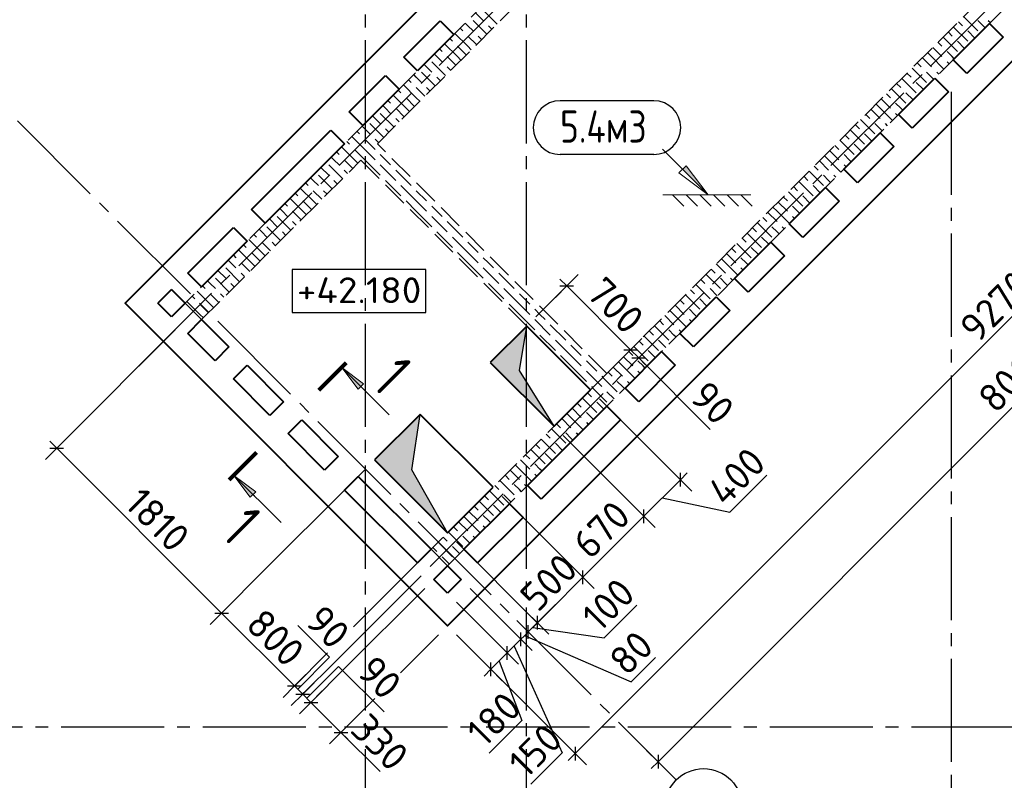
# Model space of a CAD drawing. Header units: millimetres. Extents: x 40580 to 1930067, y -240640 to 81020.
# Tile 628 of 656: x 1679503 to 1687146, y -231499 to -225597. Entities that reach past the tile are written whole.
import ezdxf

# ---------------------------------------------------------------- set-up
doc = ezdxf.new("R2010")
doc.units = ezdxf.units.MM
for name, pattern in [('______2', [270, 200, -70]), ('______5', [1100, 800, -100, 100, -100]), ('CENTER', [2, 1.25, -0.25, 0.25, -0.25])]:
    doc.linetypes.add(name, pattern=pattern)
for name, color, linetype, lineweight in [('Standard', 7, 'Continuous', 25), ('Высотные отметки', 7, 'Continuous', 25), ('ОСИ', 7, 'CENTER', 15), ('Основная', 7, 'Continuous', 40), ('Примечания', 7, 'Continuous', 13), ('Узлы символ', 7, 'Continuous', 25)]:
    doc.layers.add(name, color=color, linetype=linetype, lineweight=lineweight)
doc.layers.add('ЖБ Стена верхний уровень', color=7, linetype='______2', true_color=0x656565)
for name, color, linetype in [('Размерная выноска', 7, 'Continuous'), ('Тонкие', 7, 'Continuous'), ('ФВ-2', 7, 'Continuous')]:
    doc.layers.add(name, color=color, linetype=linetype)
doc.styles.add('GOST 2.304', font='isocpeur.ttf', dxfattribs={"width": 0.8})
doc.styles.add('ISOCPEUR', font='isocpeur.ttf')

msp = doc.modelspace()

# ---------------------------------------------------------------- hatches: boundary and pattern name
at = {"layer": 'Примечания', "linetype": 'Continuous', "lineweight": 13, "transparency": 33554687}
msp.add_hatch(color=7, dxfattribs=at).paths.add_polyline_path([(1684649, -226758.2), (1684847, -226956.2), (1684677.3, -226730)])
at = {"layer": 'Узлы символ', "linetype": 'Continuous', "lineweight": 13, "transparency": 33554687}
for points in [[(1682129.9, -228465.1), (1682002.6, -228295.4), (1682172.4, -228422.6)], [(1681292.6, -229302.4), (1681165.3, -229132.7), (1681335, -229260)]]:
    msp.add_hatch(color=7, dxfattribs=at).paths.add_polyline_path(points, flags=16)
at = {"layer": 'ФВ-2'}
h = msp.add_hatch(color=256, dxfattribs=at)
h.dxf.hatch_style = 1
h.paths.add_polyline_path([(1683410.6, -228146.7), (1683382.4, -228319.2), (1683651, -228752), (1683170.2, -228271.2)])
h.paths.add_polyline_path([(1683410.6, -228146.7), (1683170.2, -228271.2), (1683156, -228257), (1683438.9, -227974.2)])
h = msp.add_hatch(color=256, dxfattribs=at)
h.dxf.hatch_style = 1
h.paths.add_polyline_path([(1682579.3, -228874.4), (1682547, -229088.8), (1682823.8, -229579.3), (1682272.2, -229027.7)])
h.paths.add_polyline_path([(1682579.3, -228874.4), (1682272.2, -229027.7), (1682258.1, -229013.6), (1682611.6, -228660)])

# ---------------------------------------------------------------- linework, layer by layer
at = {"layer": 'Standard', "color": 7, "linetype": 'Continuous', "lineweight": -3, "transparency": 33554687}
for p, q in [((1690369.4, -224736.5), (1683814.5, -231291.4)), ((1690157.3, -225655.8), (1684458, -231355)), ((1683749.8, -227663.2), (1683696.8, -227610.2)), ((1683749.8, -227663.2), (1684244.8, -228158.2)), ((1684244.8, -228158.2), (1684308.4, -228221.9)), ((1684308.4, -228221.9), (1684361.4, -228274.9)), ((1679790.5, -228921.4), (1679737.4, -228868.4)), ((1679790.5, -228921.4), (1681070.3, -230201.3)), ((1684631.4, -229166.7), (1684684.4, -229113.7)), ((1685015.6, -229418.9), (1685303.1, -229131.4)), ((1684348.5, -229449.5), (1684631.4, -229166.7)), ((1684490, -229308.1), (1685015.6, -229418.9)), ((1683874.9, -229923.2), (1684348.5, -229449.5)), ((1681070.3, -230201.3), (1681636, -230767)), ((1684040.1, -230394.4), (1684294.5, -230140.1)), ((1683450.5, -230347.6), (1683521.3, -230276.8)), ((1683485.9, -230312.2), (1684040.1, -230394.4)), ((1683287.9, -230510.2), (1683393.9, -230404.1)), ((1683422.2, -230375.9), (1684250.9, -230735.1)), ((1683160.6, -230637.5), (1683287.9, -230510.2)), ((1683340.9, -230457.2), (1683713.6, -231286.6)), ((1683224.2, -230573.8), (1683400.8, -231033.7)), ((1684250.9, -230735.1), (1684439, -230547.1)), ((1683160.6, -230637.5), (1683107.6, -230690.5)), ((1681636, -230767), (1681699.6, -230830.6)), ((1681699.6, -230830.6), (1681763.3, -230894.3)), ((1681763.3, -230894.3), (1681996.6, -231127.6)), ((1683400.8, -231033.7), (1683146.5, -231288.1)), ((1681996.6, -231127.6), (1682049.7, -231180.6)), ((1683713.6, -231286.6), (1683470.3, -231529.9)), ((1683814.5, -231291.4), (1683761.5, -231344.4)), ((1684458, -231355), (1684404.9, -231408.1))]:
    msp.add_line(p, q, dxfattribs=at)
at = {"layer": 'Standard', "color": 251, "linetype": 'Continuous', "lineweight": -3, "true_color": 0x656565, "transparency": 33554687}
for p, q in [((1683749.8, -227663.2), (1683838.2, -227574.9)), ((1683749.8, -227663.2), (1683509.6, -227903.5)), ((1683749.8, -227663.2), (1683661.4, -227751.6)), ((1679790.5, -228921.4), (1680780.1, -227931.8)), ((1684244.8, -228158.2), (1684333.2, -228069.8)), ((1684308.4, -228221.9), (1684396.8, -228133.5)), ((1684244.8, -228158.2), (1683877.3, -228525.7)), ((1684244.8, -228158.2), (1684156.4, -228246.6)), ((1684308.4, -228221.9), (1684220, -228310.2)), ((1684308.4, -228221.9), (1684308.4, -228221.9)), ((1679790.5, -228921.4), (1679878.8, -228833)), ((1679790.5, -228921.4), (1679702.1, -229009.8)), ((1684631.4, -229166.7), (1684543, -229078.3)), ((1684631.4, -229166.7), (1684719.8, -229255.1)), ((1684348.5, -229449.5), (1684260.1, -229361.2)), ((1684348.5, -229449.5), (1684436.9, -229537.9)), ((1682094.6, -230308.4), (1682753.1, -229649.9)), ((1683874.9, -229923.2), (1683786.5, -229834.8)), ((1683874.9, -229923.2), (1683963.2, -230011.6)), ((1683393.9, -230404.1), (1683000.5, -230010.6)), ((1681070.3, -230201.3), (1681158.7, -230112.9)), ((1683287.9, -230510.2), (1682894.4, -230116.7)), ((1681070.3, -230201.3), (1680981.9, -230289.7)), ((1683521.3, -230276.8), (1683432.9, -230188.4)), ((1683450.5, -230347.6), (1683362.1, -230259.2)), ((1683521.3, -230276.8), (1683609.7, -230365.2)), ((1683393.9, -230404.1), (1683305.6, -230315.8)), ((1683450.5, -230347.6), (1683538.9, -230436)), ((1683450.5, -230347.6), (1683450.5, -230347.6)), ((1682460.2, -230664), (1682753, -230371.3)), ((1683814.5, -231291.4), (1682894.4, -230371.3)), ((1683160.6, -230637.5), (1682894.4, -230371.3)), ((1683287.9, -230510.2), (1683199.5, -230421.8)), ((1683393.9, -230404.1), (1683482.3, -230492.5)), ((1683287.9, -230510.2), (1683376.3, -230598.6)), ((1683160.6, -230637.5), (1683072.2, -230549.1)), ((1683160.6, -230637.5), (1683249, -230725.9)), ((1681636, -230767), (1681724.4, -230678.6)), ((1681699.6, -230830.6), (1681788, -230742.2)), ((1681636, -230767), (1681547.6, -230855.4)), ((1681763.3, -230894.3), (1681851.7, -230805.9)), ((1681699.6, -230830.6), (1681611.3, -230919)), ((1681763.3, -230894.3), (1681674.9, -230982.7)), ((1681996.6, -231127.6), (1682085, -231039.2)), ((1681996.6, -231127.6), (1681908.2, -231216)), ((1683814.5, -231291.4), (1683726.1, -231203)), ((1684458, -231355), (1684369.6, -231266.6)), ((1683814.5, -231291.4), (1683902.9, -231379.8)), ((1684458, -231355), (1684546.4, -231443.4)), ((1684458, -231355), (1684458, -231355))]:
    msp.add_line(p, q, dxfattribs=at)
at = {"layer": 'Standard', "color": 7, "linetype": 'Continuous', "lineweight": 25, "transparency": 33554687}
for p, q in [((1683696.8, -227663.2), (1683802.8, -227663.2)), ((1684191.7, -228158.2), (1684297.8, -228158.2)), ((1684255.4, -228221.9), (1684361.4, -228221.9)), ((1679737.4, -228921.4), (1679843.5, -228921.4)), ((1684631.4, -229219.7), (1684631.4, -229113.7)), ((1684348.5, -229502.6), (1684348.5, -229396.5)), ((1683874.9, -229976.3), (1683874.9, -229870.2)), ((1681017.3, -230201.3), (1681123.4, -230201.3)), ((1683521.3, -230329.8), (1683521.3, -230223.7)), ((1683393.9, -230457.2), (1683393.9, -230351.1)), ((1683450.5, -230400.6), (1683450.5, -230294.5)), ((1683287.9, -230563.2), (1683287.9, -230457.2)), ((1683160.6, -230690.5), (1683160.6, -230584.5)), ((1681583, -230767), (1681689, -230767)), ((1681646.6, -230830.6), (1681752.7, -230830.6)), ((1681710.3, -230894.3), (1681816.3, -230894.3)), ((1681943.6, -231127.6), (1682049.7, -231127.6)), ((1683814.5, -231238.4), (1683814.5, -231344.4)), ((1684458, -231302), (1684458, -231408.1))]:
    msp.add_line(p, q, dxfattribs=at)
at = {"layer": 'Standard', "color": 251, "linetype": 'Continuous', "lineweight": -3, "true_color": 0x656565, "transparency": 33554687}
for points in [[(1684631.4, -229166.7), (1684376.5, -228911.8), (1684376.5, -228911.8), (1684004.6, -228539.9)], [(1684348.5, -229449.5), (1684180.5, -229281.5), (1684180.5, -229281.5), (1683721.7, -228822.7)], [(1681070.3, -230201.3), (1681082.3, -230189.3), (1681082.3, -230189.3), (1681082.3, -230189.3), (1681082.3, -230189.3), (1681215, -230056.6), (1681215, -230056.6), (1681257, -230014.6), (1681257, -230014.6), (1682187.4, -229084.3)], [(1683874.9, -229923.2), (1683852.4, -229900.7), (1683852.4, -229900.7), (1683248, -229296.4)], [(1683521.3, -230276.8), (1683515.9, -230271.4), (1683515.9, -230271.4), (1682894.5, -229649.9)], [(1681699.6, -230830.6), (1681711.7, -230818.6), (1681711.7, -230818.6), (1681945.7, -230584.6), (1681945.7, -230584.6), (1682618.6, -229911.6)], [(1681763.3, -230894.3), (1681775.3, -230882.2), (1681775.3, -230882.2), (1682019.6, -230637.9), (1682019.6, -230637.9), (1682646.9, -230010.6)], [(1681636, -230767), (1681648, -230755), (1681648, -230755), (1681871.8, -230531.2), (1681871.8, -230531.2), (1681893.2, -230509.8)], [(1681996.6, -231127.6), (1682008.7, -231115.6), (1682008.7, -231115.6), (1682258.8, -230865.4)]]:
    msp.add_lwpolyline(points, dxfattribs=at)
at = {"layer": 'Standard', "color": 7, "linetype": 'Continuous', "lineweight": -3, "transparency": 33554687}
for points in [[(1683521.3, -230276.8), (1683700.4, -230097.7), (1683700.4, -230097.7), (1683791.4, -230006.7), (1683791.4, -230006.7), (1683874.9, -229923.2)], [(1683393.9, -230404.1), (1683418.7, -230379.4), (1683418.7, -230379.4), (1683450.5, -230347.6)]]:
    msp.add_lwpolyline(points, dxfattribs=at)
at = {"layer": 'Высотные отметки', "color": 7, "linetype": 'Continuous', "lineweight": -3, "transparency": 33554687}
msp.add_lwpolyline([(1681617.7, -227869.7), (1682656.5, -227869.7), (1682656.5, -227536.4), (1681617.7, -227536.4), (1681617.7, -227869.7)], dxfattribs=at)
at = {"layer": 'ЖБ Стена верхний уровень', "color": 251, "linetype": '______2', "lineweight": -3, "true_color": 0x656565, "transparency": 33554687}
for p, q in [((1686967.3, -221617.3), (1680787.2, -227797.4)), ((1682279.2, -226560), (1687094.6, -221744.6)), ((1688876.5, -223526.5), (1684061.1, -228341.9)), ((1682823.7, -229833.9), (1689003.8, -223653.8)), ((1684061.1, -228341.9), (1682279.2, -226560)), ((1680914.5, -227924.7), (1682151.9, -226687.3)), ((1682151.9, -226687.3), (1683933.8, -228469.2)), ((1680787.2, -227797.4), (1680914.5, -227924.7)), ((1683933.8, -228469.2), (1682696.4, -229706.6)), ((1682696.4, -229706.6), (1682823.7, -229833.9))]:
    msp.add_line(p, q, dxfattribs=at)
at = {"layer": 'ЖБ Стена верхний уровень', "color": 9, "linetype": 'Continuous', "lineweight": -3, "true_color": 0xc7c7c7, "transparency": 33554687}
for p, q in [((1683041.3, -225543.3), (1683101.9, -225603.8)), ((1683101.9, -225523.8), (1683208.6, -225630.6)), ((1682981.9, -225643.8), (1682961.4, -225623.3)), ((1683021.9, -225603.8), (1683128.6, -225710.6)), ((1686790.5, -225612.5), (1686821.9, -225643.8)), ((1686830.5, -225572.5), (1686941.9, -225683.8)), ((1686981.9, -225643.8), (1686941.9, -225603.8)), ((1687021.9, -225603.8), (1687037.8, -225619.8)), ((1682981.9, -225803.8), (1682881.4, -225703.3)), ((1682921.3, -225663.3), (1682941.9, -225683.8)), ((1683021.9, -225683.8), (1682981.9, -225643.8)), ((1683141.9, -225643.8), (1683168.6, -225670.6)), ((1686710.5, -225692.5), (1686741.9, -225723.8)), ((1686750.5, -225652.5), (1686861.9, -225763.8)), ((1686917.8, -225739.8), (1686861.9, -225683.8)), ((1686997.8, -225659.8), (1686981.9, -225643.8)), ((1682841.4, -225743.3), (1682861.9, -225763.8)), ((1682981.9, -225723.8), (1683048.6, -225790.6)), ((1683061.9, -225723.8), (1683088.6, -225750.6)), ((1686630.5, -225772.5), (1686661.9, -225803.8)), ((1686670.5, -225732.5), (1686781.9, -225843.8)), ((1686837.8, -225819.8), (1686781.9, -225763.8)), ((1682761.4, -225823.3), (1682781.9, -225843.8)), ((1682901.9, -225883.8), (1682801.4, -225783.3)), ((1682901.9, -225803.8), (1682968.6, -225870.6)), ((1682981.9, -225803.8), (1683008.6, -225830.6)), ((1686550.5, -225852.5), (1686581.9, -225883.8)), ((1686590.5, -225812.5), (1686661.9, -225883.8)), ((1686741.9, -225883.8), (1686701.9, -225843.8)), ((1682701.9, -225923.8), (1682808.6, -226030.6)), ((1682741.9, -225883.8), (1682721.3, -225863.3)), ((1682781.9, -225923.8), (1682741.9, -225883.8)), ((1682821.9, -225883.8), (1682888.6, -225950.6)), ((1682901.9, -225883.8), (1682928.6, -225910.6)), ((1686470.5, -225932.5), (1686501.9, -225963.8)), ((1686510.5, -225892.5), (1686581.9, -225963.8)), ((1686581.9, -225883.8), (1686677.8, -225979.8)), ((1686701.9, -225923.8), (1686717.8, -225939.8)), ((1686757.8, -225899.8), (1686741.9, -225883.8)), ((1682621.9, -226003.8), (1682728.6, -226110.6)), ((1682641.3, -225943.3), (1682701.9, -226003.8)), ((1682821.9, -225963.8), (1682848.6, -225990.6)), ((1686430.5, -225972.5), (1686541.9, -226083.8)), ((1686581.9, -226043.8), (1686541.9, -226003.8)), ((1686621.9, -226003.8), (1686637.8, -226019.8)), ((1682521.3, -226063.3), (1682541.9, -226083.8)), ((1682581.9, -226043.8), (1682561.4, -226023.3)), ((1682621.9, -226083.8), (1682581.9, -226043.8)), ((1682741.9, -226043.8), (1682768.6, -226070.6)), ((1686350.5, -226052.5), (1686461.9, -226163.8)), ((1686390.5, -226012.5), (1686421.9, -226043.8)), ((1686517.8, -226139.8), (1686461.9, -226083.8)), ((1686597.8, -226059.8), (1686581.9, -226043.8)), ((1682441.4, -226143.3), (1682461.9, -226163.8)), ((1682581.9, -226203.8), (1682481.4, -226103.3)), ((1682581.9, -226123.8), (1682648.6, -226190.6)), ((1682661.9, -226123.8), (1682688.6, -226150.6)), ((1686270.5, -226132.5), (1686381.9, -226243.8)), ((1686310.5, -226092.5), (1686341.9, -226123.8)), ((1686437.8, -226219.8), (1686381.9, -226163.8)), ((1682361.4, -226223.3), (1682381.9, -226243.8)), ((1682501.9, -226283.8), (1682401.4, -226183.3)), ((1682501.9, -226203.8), (1682568.6, -226270.6)), ((1682581.9, -226203.8), (1682608.6, -226230.6)), ((1686190.5, -226212.5), (1686261.9, -226283.8)), ((1686230.5, -226172.5), (1686261.9, -226203.8)), ((1682341.9, -226283.8), (1682321.3, -226263.3)), ((1682381.9, -226323.8), (1682341.9, -226283.8)), ((1682421.9, -226283.8), (1682488.6, -226350.6)), ((1682501.9, -226283.8), (1682528.6, -226310.6)), ((1686110.5, -226292.5), (1686181.9, -226363.8)), ((1686150.5, -226252.5), (1686181.9, -226283.8)), ((1686181.9, -226283.8), (1686277.8, -226379.8)), ((1686341.9, -226283.8), (1686301.9, -226243.8)), ((1686357.8, -226299.8), (1686341.9, -226283.8)), ((1682241.3, -226343.3), (1682301.9, -226403.8)), ((1682301.9, -226323.8), (1682408.6, -226430.6)), ((1682421.9, -226363.8), (1682448.6, -226390.6)), ((1686030.5, -226372.5), (1686141.9, -226483.8)), ((1686070.5, -226332.5), (1686101.9, -226363.8)), ((1686301.9, -226323.8), (1686317.8, -226339.8)), ((1682121.3, -226463.3), (1682141.9, -226483.8)), ((1682181.9, -226443.8), (1682161.4, -226423.3)), ((1682221.9, -226483.8), (1682181.9, -226443.8)), ((1682221.9, -226403.8), (1682328.6, -226510.6)), ((1682341.9, -226443.8), (1682368.6, -226470.6)), ((1685950.5, -226452.5), (1686061.9, -226563.8)), ((1685990.5, -226412.5), (1686021.9, -226443.8)), ((1686181.9, -226443.8), (1686141.9, -226403.8)), ((1686197.8, -226459.8), (1686181.9, -226443.8)), ((1686221.9, -226403.8), (1686237.8, -226419.8)), ((1682041.4, -226543.3), (1682061.9, -226563.8)), ((1682181.9, -226603.8), (1682081.4, -226503.3)), ((1682181.9, -226523.8), (1682248.6, -226590.6)), ((1682261.9, -226523.8), (1682288.6, -226550.6)), ((1685870.5, -226532.5), (1685981.9, -226643.8)), ((1685910.5, -226492.5), (1685941.9, -226523.8)), ((1686117.8, -226539.8), (1686061.9, -226483.8)), ((1681961.4, -226623.3), (1681981.9, -226643.8)), ((1682101.9, -226683.8), (1682001.4, -226583.3)), ((1682101.9, -226603.8), (1682168.6, -226670.6)), ((1682181.9, -226603.8), (1682208.6, -226630.6)), ((1682248.6, -226590.6), (1682261.9, -226603.8)), ((1685790.5, -226612.5), (1685861.9, -226683.8)), ((1685830.5, -226572.5), (1685861.9, -226603.8)), ((1686037.8, -226619.8), (1685981.9, -226563.8)), ((1681941.9, -226683.8), (1681921.3, -226663.3)), ((1681981.9, -226723.8), (1681941.9, -226683.8)), ((1682021.9, -226683.8), (1682088.6, -226750.6)), ((1682101.9, -226683.8), (1682128.6, -226710.6)), ((1682168.6, -226670.6), (1682181.9, -226683.8)), ((1682181.9, -226683.8), (1682301.9, -226803.8)), ((1682208.6, -226630.6), (1682261.9, -226683.8)), ((1682341.9, -226683.8), (1682301.9, -226643.8)), ((1682381.9, -226723.8), (1682341.9, -226683.8)), ((1685710.5, -226692.5), (1685781.9, -226763.8)), ((1685750.5, -226652.5), (1685781.9, -226683.8)), ((1685781.9, -226683.8), (1685877.8, -226779.8)), ((1685941.9, -226683.8), (1685901.9, -226643.8)), ((1685957.8, -226699.8), (1685941.9, -226683.8)), ((1681841.3, -226743.3), (1681901.9, -226803.8)), ((1681901.9, -226723.8), (1682008.6, -226830.6)), ((1682021.9, -226763.8), (1682048.6, -226790.6)), ((1682301.9, -226723.8), (1682421.9, -226843.8)), ((1682421.9, -226763.8), (1682541.9, -226883.8)), ((1685630.5, -226772.5), (1685741.9, -226883.8)), ((1685670.5, -226732.5), (1685701.9, -226763.8)), ((1685901.9, -226723.8), (1685917.8, -226739.8)), ((1681781.9, -226843.8), (1681761.4, -226823.3)), ((1681821.9, -226883.8), (1681781.9, -226843.8)), ((1681821.9, -226803.8), (1681928.6, -226910.6)), ((1681941.9, -226843.8), (1681968.6, -226870.6)), ((1682341.9, -226843.8), (1682461.9, -226963.8)), ((1685550.5, -226852.5), (1685661.9, -226963.8)), ((1685590.5, -226812.5), (1685621.9, -226843.8)), ((1685781.9, -226843.8), (1685741.9, -226803.8)), ((1685797.8, -226859.8), (1685781.9, -226843.8)), ((1685821.9, -226803.8), (1685837.8, -226819.8)), ((1681781.9, -227003.8), (1681681.4, -226903.3)), ((1681721.3, -226863.3), (1681741.9, -226883.8)), ((1681781.9, -226923.8), (1681848.6, -226990.6)), ((1681861.9, -226923.8), (1681888.6, -226950.6)), ((1682581.9, -227003.8), (1682461.9, -226883.8)), ((1682581.9, -226923.8), (1682661.9, -227003.8)), ((1685510.5, -226892.5), (1685541.9, -226923.8)), ((1685717.8, -226939.8), (1685661.9, -226883.8)), ((1681701.9, -227083.8), (1681601.4, -226983.3)), ((1681641.4, -226943.3), (1681661.9, -226963.8)), ((1681701.9, -227003.8), (1681768.6, -227070.6)), ((1681781.9, -227003.8), (1681808.6, -227030.6)), ((1682501.9, -227003.8), (1682581.9, -227083.8)), ((1682581.9, -227003.8), (1682661.9, -227083.8)), ((1685430.5, -226972.5), (1685461.9, -227003.8)), ((1685470.5, -226932.5), (1685581.9, -227043.8)), ((1685637.8, -227019.8), (1685581.9, -226963.8)), ((1681541.9, -227083.8), (1681521.3, -227063.3)), ((1681561.4, -227023.3), (1681581.9, -227043.8)), ((1682741.9, -227083.8), (1682701.9, -227043.8)), ((1685350.5, -227052.5), (1685381.9, -227083.8)), ((1685390.5, -227012.5), (1685461.9, -227083.8)), ((1685541.9, -227083.8), (1685501.9, -227043.8)), ((1681441.3, -227143.3), (1681501.9, -227203.8)), ((1681501.9, -227123.8), (1681608.6, -227230.6)), ((1681581.9, -227123.8), (1681541.9, -227083.8)), ((1681621.9, -227083.8), (1681688.6, -227150.6)), ((1681701.9, -227083.8), (1681728.6, -227110.6)), ((1682581.9, -227083.8), (1682701.9, -227203.8)), ((1682701.9, -227123.8), (1682821.9, -227243.8)), ((1682781.9, -227123.8), (1682741.9, -227083.8)), ((1685270.5, -227132.5), (1685301.9, -227163.8)), ((1685310.5, -227092.5), (1685381.9, -227163.8)), ((1685381.9, -227083.8), (1685477.8, -227179.8)), ((1685501.9, -227123.8), (1685517.8, -227139.8)), ((1685557.8, -227099.8), (1685541.9, -227083.8)), ((1681381.9, -227243.8), (1681361.4, -227223.3)), ((1681421.9, -227203.8), (1681528.6, -227310.6)), ((1681621.9, -227163.8), (1681648.6, -227190.6)), ((1682821.9, -227163.8), (1682941.9, -227283.8)), ((1685190.5, -227212.5), (1685221.9, -227243.8)), ((1685230.5, -227172.5), (1685341.9, -227283.8)), ((1685381.9, -227243.8), (1685341.9, -227203.8)), ((1685421.9, -227203.8), (1685437.8, -227219.8)), ((1681381.9, -227403.8), (1681281.3, -227303.3)), ((1681321.3, -227263.3), (1681341.9, -227283.8)), ((1681421.9, -227283.8), (1681381.9, -227243.8)), ((1681541.9, -227243.8), (1681568.6, -227270.6)), ((1682741.9, -227243.8), (1682861.9, -227363.8)), ((1682981.9, -227403.8), (1682861.9, -227283.8)), ((1685110.5, -227292.5), (1685141.9, -227323.8)), ((1685150.5, -227252.5), (1685261.9, -227363.8)), ((1685317.8, -227339.8), (1685261.9, -227283.8)), ((1685397.8, -227259.8), (1685381.9, -227243.8)), ((1681301.9, -227483.8), (1681201.4, -227383.3)), ((1681241.3, -227343.3), (1681261.9, -227363.8)), ((1681381.9, -227323.8), (1681448.6, -227390.6)), ((1681461.9, -227323.8), (1681488.6, -227350.6)), ((1682981.9, -227323.8), (1683061.9, -227403.8)), ((1685030.5, -227372.5), (1685061.9, -227403.8)), ((1685070.5, -227332.5), (1685181.9, -227443.8)), ((1685237.8, -227419.8), (1685181.9, -227363.8)), ((1681141.9, -227483.8), (1681121.3, -227463.3)), ((1681161.4, -227423.3), (1681181.9, -227443.8)), ((1681301.9, -227403.8), (1681368.6, -227470.6)), ((1681381.9, -227403.8), (1681408.6, -227430.6)), ((1682901.9, -227403.8), (1682981.9, -227483.8)), ((1682981.9, -227403.8), (1683061.9, -227483.8)), ((1683141.9, -227483.8), (1683101.9, -227443.8)), ((1684950.5, -227452.5), (1684981.9, -227483.8)), ((1684990.5, -227412.5), (1685061.9, -227483.8)), ((1685141.9, -227483.8), (1685101.9, -227443.8)), ((1681101.9, -227523.8), (1681208.6, -227630.6)), ((1681181.9, -227523.8), (1681141.9, -227483.8)), ((1681221.9, -227483.8), (1681288.6, -227550.6)), ((1681301.9, -227483.8), (1681328.6, -227510.6)), ((1682981.9, -227483.8), (1683101.9, -227603.8)), ((1683101.9, -227523.8), (1683221.9, -227643.8)), ((1683181.9, -227523.8), (1683141.9, -227483.8)), ((1684870.5, -227532.5), (1684901.9, -227563.8)), ((1684910.5, -227492.5), (1684981.9, -227563.8)), ((1684981.9, -227483.8), (1685077.8, -227579.8)), ((1685101.9, -227523.8), (1685117.8, -227539.8)), ((1685157.8, -227499.8), (1685141.9, -227483.8)), ((1681021.9, -227603.8), (1681128.6, -227710.6)), ((1681041.3, -227543.3), (1681101.9, -227603.8)), ((1681221.9, -227563.8), (1681248.6, -227590.6)), ((1683221.9, -227563.8), (1683341.9, -227683.8)), ((1684790.5, -227612.5), (1684821.9, -227643.8)), ((1684830.5, -227572.5), (1684941.9, -227683.8)), ((1684981.9, -227643.8), (1684941.9, -227603.8)), ((1685021.9, -227603.8), (1685037.8, -227619.8)), ((1680921.3, -227663.3), (1680941.9, -227683.8)), ((1680981.9, -227643.8), (1680961.4, -227623.3)), ((1681021.9, -227683.8), (1680981.9, -227643.8)), ((1681141.9, -227643.8), (1681168.6, -227670.6)), ((1683141.9, -227643.8), (1683261.9, -227763.8)), ((1683381.9, -227803.8), (1683261.9, -227683.8)), ((1684710.5, -227692.5), (1684741.9, -227723.8)), ((1684750.5, -227652.5), (1684861.9, -227763.8)), ((1684917.8, -227739.8), (1684861.9, -227683.8)), ((1684997.8, -227659.8), (1684981.9, -227643.8)), ((1680841.3, -227743.3), (1680861.9, -227763.8)), ((1680841.3, -227743.3), (1680841.3, -227743.3)), ((1680981.9, -227803.8), (1680881.3, -227703.3)), ((1680881.3, -227703.3), (1680881.3, -227703.3)), ((1680981.9, -227723.8), (1681048.6, -227790.6)), ((1681061.9, -227723.8), (1681088.6, -227750.6)), ((1683381.9, -227723.8), (1683461.9, -227803.8)), ((1684670.5, -227732.5), (1684781.9, -227843.8)), ((1684837.8, -227819.8), (1684781.9, -227763.8)), ((1680801.4, -227783.3), (1680801.3, -227783.3)), ((1680901.9, -227883.8), (1680801.4, -227783.3)), ((1680901.9, -227803.8), (1680968.6, -227870.6)), ((1680981.9, -227803.8), (1681008.6, -227830.6)), ((1683301.9, -227803.8), (1683381.9, -227883.8)), ((1683381.9, -227803.8), (1683461.9, -227883.8)), ((1683541.9, -227883.8), (1683501.9, -227843.8)), ((1684590.5, -227812.5), (1684661.9, -227883.8)), ((1684630.5, -227772.5), (1684661.9, -227803.8)), ((1684741.9, -227883.8), (1684701.9, -227843.8)), ((1680901.9, -227883.8), (1680928.6, -227910.6)), ((1683381.9, -227883.8), (1683501.9, -228003.8)), ((1683581.9, -227923.8), (1683541.9, -227883.8)), ((1684510.5, -227892.5), (1684581.9, -227963.8)), ((1684550.5, -227852.5), (1684581.9, -227883.8)), ((1684581.9, -227883.8), (1684677.8, -227979.8)), ((1684757.8, -227899.8), (1684741.9, -227883.8)), ((1683501.9, -227923.8), (1683621.9, -228043.8)), ((1683621.9, -227963.8), (1683741.9, -228083.8)), ((1684430.5, -227972.5), (1684541.9, -228083.8)), ((1684470.5, -227932.5), (1684501.9, -227963.8)), ((1684701.9, -227923.8), (1684717.8, -227939.8)), ((1683541.9, -228043.8), (1683661.9, -228163.8)), ((1684350.5, -228052.5), (1684461.9, -228163.8)), ((1684390.5, -228012.5), (1684421.9, -228043.8)), ((1684581.9, -228043.8), (1684541.9, -228003.8)), ((1684597.8, -228059.8), (1684581.9, -228043.8)), ((1684621.9, -228003.8), (1684637.8, -228019.8)), ((1683781.9, -228203.8), (1683661.9, -228083.8)), ((1683781.9, -228123.8), (1683861.9, -228203.8)), ((1684270.5, -228132.5), (1684381.9, -228243.8)), ((1684310.5, -228092.5), (1684341.9, -228123.8)), ((1684517.8, -228139.8), (1684461.9, -228083.8)), ((1683701.9, -228203.8), (1683781.9, -228283.8)), ((1683781.9, -228203.8), (1683861.9, -228283.8)), ((1684190.5, -228212.5), (1684261.9, -228283.8)), ((1684230.5, -228172.5), (1684261.9, -228203.8)), ((1684437.8, -228219.8), (1684381.9, -228163.8)), ((1683781.9, -228283.8), (1683901.9, -228403.8)), ((1683941.9, -228283.8), (1683901.9, -228243.8)), ((1683981.9, -228323.8), (1683941.9, -228283.8)), ((1684110.5, -228292.5), (1684181.9, -228363.8)), ((1684150.5, -228252.5), (1684181.9, -228283.8)), ((1684181.9, -228283.8), (1684277.8, -228379.8)), ((1684341.9, -228283.8), (1684301.9, -228243.8)), ((1684357.8, -228299.8), (1684341.9, -228283.8)), ((1683901.9, -228323.8), (1683990.5, -228412.5)), ((1684021.9, -228363.8), (1684030.5, -228372.5)), ((1684030.5, -228372.5), (1684141.9, -228483.8)), ((1684070.5, -228332.5), (1684101.9, -228363.8)), ((1684301.9, -228323.8), (1684317.8, -228339.8)), ((1683941.9, -228443.8), (1683950.5, -228452.5)), ((1683950.5, -228452.5), (1684061.9, -228563.8)), ((1683990.5, -228412.5), (1684021.9, -228443.8)), ((1684181.9, -228443.8), (1684141.9, -228403.8)), ((1684197.8, -228459.8), (1684181.9, -228443.8)), ((1684221.9, -228403.8), (1684237.8, -228419.8)), ((1683870.5, -228532.5), (1683981.9, -228643.8)), ((1683910.5, -228492.5), (1683941.9, -228523.8)), ((1684117.8, -228539.8), (1684061.9, -228483.8)), ((1683830.5, -228572.5), (1683861.9, -228603.8)), ((1684037.8, -228619.8), (1683981.9, -228563.8)), ((1683750.5, -228652.5), (1683781.9, -228683.8)), ((1683781.9, -228683.8), (1683877.8, -228779.8)), ((1683790.5, -228612.5), (1683861.9, -228683.8)), ((1683941.9, -228683.8), (1683901.9, -228643.8)), ((1683957.8, -228699.8), (1683941.9, -228683.8)), ((1683670.5, -228732.5), (1683701.9, -228763.8)), ((1683710.5, -228692.5), (1683781.9, -228763.8)), ((1683901.9, -228723.8), (1683917.8, -228739.8)), ((1683590.5, -228812.5), (1683621.9, -228843.8)), ((1683630.5, -228772.5), (1683741.9, -228883.8)), ((1683781.9, -228843.8), (1683741.9, -228803.8)), ((1683821.9, -228803.8), (1683837.8, -228819.8)), ((1683510.5, -228892.5), (1683541.9, -228923.8)), ((1683550.5, -228852.5), (1683661.9, -228963.8)), ((1683717.8, -228939.8), (1683661.9, -228883.8)), ((1683797.8, -228859.8), (1683781.9, -228843.8)), ((1683430.5, -228972.5), (1683461.9, -229003.8)), ((1683470.5, -228932.5), (1683581.9, -229043.8)), ((1683637.8, -229019.8), (1683581.9, -228963.8)), ((1683350.5, -229052.5), (1683381.9, -229083.8)), ((1683390.5, -229012.5), (1683461.9, -229083.8)), ((1683541.9, -229083.8), (1683501.9, -229043.8)), ((1683270.5, -229132.5), (1683301.9, -229163.8)), ((1683310.5, -229092.5), (1683381.9, -229163.8)), ((1683381.9, -229083.8), (1683477.8, -229179.8)), ((1683501.9, -229123.8), (1683517.8, -229139.8)), ((1683557.8, -229099.8), (1683541.9, -229083.8)), ((1683190.5, -229212.5), (1683221.9, -229243.8)), ((1683230.5, -229172.5), (1683341.9, -229283.8)), ((1683381.9, -229243.8), (1683341.9, -229203.8)), ((1683421.9, -229203.8), (1683437.8, -229219.8)), ((1683110.5, -229292.5), (1683141.9, -229323.8)), ((1683150.5, -229252.5), (1683261.9, -229363.8)), ((1683317.8, -229339.8), (1683261.9, -229283.8)), ((1683397.8, -229259.8), (1683381.9, -229243.8)), ((1683030.5, -229372.5), (1683061.9, -229403.8)), ((1683070.5, -229332.5), (1683181.9, -229443.8)), ((1683237.8, -229419.8), (1683181.9, -229363.8)), ((1682990.5, -229412.5), (1683061.9, -229483.8)), ((1683141.9, -229483.8), (1683101.9, -229443.8)), ((1682910.5, -229492.5), (1682981.9, -229563.8)), ((1682950.5, -229452.5), (1682981.9, -229483.8)), ((1682981.9, -229483.8), (1683077.8, -229579.8)), ((1683101.9, -229523.8), (1683117.8, -229539.8)), ((1683157.8, -229499.8), (1683141.9, -229483.8)), ((1682830.5, -229572.5), (1682941.9, -229683.8)), ((1682870.5, -229532.5), (1682901.9, -229563.8)), ((1682981.9, -229643.8), (1682941.9, -229603.8)), ((1683021.9, -229603.8), (1683037.8, -229619.8)), ((1682750.5, -229652.5), (1682861.9, -229763.8)), ((1682790.5, -229612.5), (1682821.9, -229643.8)), ((1682997.8, -229659.8), (1682981.9, -229643.8)), ((1682710.5, -229692.5), (1682741.9, -229723.8)), ((1682917.8, -229739.8), (1682861.9, -229683.8)), ((1682837.8, -229819.8), (1682781.9, -229763.8))]:
    msp.add_line(p, q, dxfattribs=at)
at = {"layer": 'ОСИ', "color": 8, "linetype": '______5', "lineweight": -3, "transparency": 33554687}
for p, q in [((1682184.9, -199356.9), (1682184.9, -232796.9)), ((1683434.9, -199356.9), (1683434.9, -232796.9)), ((1680426.6, -228285.3), (1689124.1, -219587.8)), ((1682689.3, -229840.9), (1691033.3, -221497)), ((1677151.3, -224048.4), (1684599.4, -231496.5)), ((1686734.9, -226156.9), (1686734.9, -232796.9)), ((1687224.9, -231086.9), (1674234.4, -231086.9))]:
    msp.add_line(p, q, dxfattribs=at)
at = {"layer": 'ОСИ', "color": 7, "linetype": 'Continuous', "lineweight": -3, "transparency": 33554687}
msp.add_circle((1684811.5, -231708.6), 300, dxfattribs=at)
at = {"layer": 'Основная', "transparency": 33554687}
for p, q in [((1682484.3, -225888.2), (1682767.1, -225605.4)), ((1682767.1, -225605.4), (1682873.2, -225711.5)), ((1686748.1, -225909.4), (1687031, -225626.6)), ((1687031, -225626.6), (1687137, -225732.7)), ((1682873.2, -225711.5), (1682590.3, -225994.3)), ((1687137, -225732.7), (1686854.2, -226015.5)), ((1682590.3, -225994.3), (1682484.3, -225888.2)), ((1686854.2, -226015.5), (1686748.1, -225909.4)), ((1682060, -226312.5), (1682342.9, -226029.7)), ((1682342.9, -226029.7), (1682448.9, -226135.7)), ((1686323.9, -226333.7), (1686606.7, -226050.9)), ((1686606.7, -226050.9), (1686712.8, -226156.9)), ((1682448.9, -226135.7), (1682166.1, -226418.6)), ((1686712.8, -226156.9), (1686429.9, -226439.8)), ((1682166.1, -226418.6), (1682060, -226312.5)), ((1686429.9, -226439.8), (1686323.9, -226333.7)), ((1681303.5, -227069), (1681918.6, -226453.9)), ((1681918.6, -226453.9), (1682024.7, -226560)), ((1685899.6, -226758), (1686182.4, -226475.1)), ((1686182.4, -226475.1), (1686288.5, -226581.2)), ((1682024.7, -226560), (1681409.6, -227175.1)), ((1686288.5, -226581.2), (1686005.7, -226864)), ((1686005.7, -226864), (1685899.6, -226758)), ((1685475.3, -227182.2), (1685758.2, -226899.4)), ((1685758.2, -226899.4), (1685864.2, -227005.5)), ((1685864.2, -227005.5), (1685581.4, -227288.3)), ((1681409.6, -227175.1), (1681303.5, -227069)), ((1680808.5, -227564), (1681162.1, -227210.5)), ((1681162.1, -227210.5), (1681268.1, -227316.5)), ((1685581.4, -227288.3), (1685475.3, -227182.2)), ((1681268.1, -227316.5), (1680914.6, -227670.1)), ((1685051.1, -227606.5), (1685333.9, -227323.7)), ((1685333.9, -227323.7), (1685440, -227429.7)), ((1685440, -227429.7), (1685157.1, -227712.6)), ((1680914.6, -227670.1), (1680808.5, -227564)), ((1685157.1, -227712.6), (1685051.1, -227606.5)), ((1680681.1, -227691.4), (1680575.1, -227797.4)), ((1680681.1, -227691.4), (1680787.2, -227797.4)), ((1684626.8, -228030.8), (1684909.6, -227747.9)), ((1684909.6, -227747.9), (1685015.7, -227854)), ((1680681.1, -227903.5), (1680575.1, -227797.4)), ((1680787.2, -227797.4), (1680681.1, -227903.5)), ((1685015.7, -227854), (1684732.9, -228136.8)), ((1680808.4, -228030.8), (1680914.5, -227924.7)), ((1680914.5, -227924.7), (1681126.6, -228136.8)), ((1683438.9, -227974.2), (1683156, -228257)), ((1683933.8, -228469.2), (1683438.9, -227974.2)), ((1681020.6, -228242.9), (1680808.4, -228030.8)), ((1684732.9, -228136.8), (1684626.8, -228030.8)), ((1681126.6, -228136.8), (1681020.6, -228242.9)), ((1684202.5, -228455), (1684485.4, -228172.2)), ((1684485.4, -228172.2), (1684591.4, -228278.3)), ((1681162, -228384.3), (1681268, -228278.3)), ((1681268, -228278.3), (1681550.9, -228561.1)), ((1683156, -228257), (1683651, -228752)), ((1684591.4, -228278.3), (1684308.6, -228561.1)), ((1681444.8, -228667.2), (1681162, -228384.3)), ((1684308.6, -228561.1), (1684202.5, -228455)), ((1683651, -228752), (1683933.8, -228469.2)), ((1681550.9, -228561.1), (1681444.8, -228667.2)), ((1683446, -229211.6), (1684061.1, -228596.5)), ((1684061.1, -228596.5), (1684167.2, -228702.5)), ((1682611.6, -228660), (1682258.1, -229013.6)), ((1683177.3, -229225.7), (1682611.6, -228660)), ((1681586.2, -228808.6), (1681692.3, -228702.5)), ((1681692.3, -228702.5), (1681975.2, -228985.4)), ((1684167.2, -228702.5), (1683552.1, -229317.6)), ((1681869.1, -229091.4), (1681586.2, -228808.6)), ((1681975.2, -228985.4), (1681869.1, -229091.4)), ((1682258.1, -229013.6), (1682823.8, -229579.3)), ((1682024.7, -229247), (1682130.7, -229140.9)), ((1682130.7, -229140.9), (1682696.4, -229706.6)), ((1683552.1, -229317.6), (1683446, -229211.6)), ((1682590.3, -229812.7), (1682024.7, -229247)), ((1682823.8, -229579.3), (1683177.3, -229225.7)), ((1682951, -229706.5), (1683304.6, -229353)), ((1683304.6, -229353), (1683410.7, -229459)), ((1683410.7, -229459), (1683057.1, -229812.6)), ((1682696.4, -229706.6), (1682590.3, -229812.7)), ((1683057.1, -229812.6), (1682951, -229706.5)), ((1682717.6, -229940), (1682823.7, -229833.9)), ((1682823.7, -229833.9), (1682929.7, -229940)), ((1682823.7, -230046), (1682717.6, -229940)), ((1682929.7, -229940), (1682823.7, -230046))]:
    msp.add_line(p, q, dxfattribs=at)
at = {"layer": 'Основная', "transparency": 33554687, "extrusion": (0, 0, -1)}
msp.add_lwpolyline([(-1689378.6, -223745.7), (-1682823.7, -230300.6), (-1680320.5, -227797.4), (-1686875.4, -221242.6)], dxfattribs=at)
at = {"layer": 'Примечания', "color": 7, "linetype": 'Continuous', "lineweight": 25, "transparency": 33554687}
for p, q in [((1684426.2, -226226.1), (1683697.8, -226226.1)), ((1684426.2, -226642.8), (1683697.8, -226642.8))]:
    msp.add_line(p, q, dxfattribs=at)
at = {"layer": 'Примечания', "color": 7, "linetype": 'Continuous', "lineweight": 13, "transparency": 33554687}
for p, q in [((1684493.3, -226602.6), (1684847, -226956.2)), ((1684677.3, -226730), (1684620.7, -226786.5)), ((1684847, -226956.2), (1684677.3, -226730)), ((1684620.7, -226786.5), (1684847, -226956.2)), ((1685178.1, -226956.2), (1684494.7, -226956.2)), ((1684569.7, -226956.2), (1684658.6, -227045.2)), ((1684675.8, -226956.2), (1684764.7, -227045.2)), ((1684782, -226956.2), (1684870.9, -227045.2)), ((1684847, -226956.2), (1684847, -226956.2)), ((1684847, -226956.2), (1684847, -226956.2)), ((1684847, -226956.2), (1684847, -226956.2)), ((1684888.1, -226956.2), (1684977.1, -227045.2)), ((1684994.3, -226956.2), (1685083.2, -227045.2)), ((1685100.4, -226956.2), (1685189.4, -227045.2))]:
    msp.add_line(p, q, dxfattribs=at)
at = {"layer": 'Примечания', "color": 7, "linetype": 'Continuous', "lineweight": 25, "transparency": 33554687}
for centre, start, end in [((1683697.8, -226434.5), 90, 270), ((1684426.2, -226434.5), 270, 90)]:
    msp.add_arc(centre, 208.3, start, end, dxfattribs=at)
at = {"layer": 'Размерная выноска', "color": 7, "linetype": 'Continuous', "lineweight": -3, "transparency": 33554687}
for p, q in [((1684308.4, -228221.9), (1684863.6, -228777)), ((1683450.5, -230347.6), (1683662.6, -230135.4)), ((1681996.6, -231127.6), (1682300.7, -231431.7))]:
    msp.add_line(p, q, dxfattribs=at)
for points in [[(1681660.8, -230791.7), (1681908.2, -230544.2), (1681660.8, -230296.8)], [(1681731.5, -230862.4), (1681979, -230615), (1682332.5, -230968.5)]]:
    msp.add_lwpolyline(points, dxfattribs=at)
at = {"layer": 'Тонкие'}
for p, q in [((1683382.4, -228319.2), (1683438.9, -227974.2)), ((1683651, -228752), (1683382.4, -228319.2)), ((1682547, -229088.8), (1682611.6, -228660)), ((1682823.8, -229579.3), (1682547, -229088.8))]:
    msp.add_line(p, q, dxfattribs=at)
at = {"layer": 'Тонкие', "lineweight": 100}
for p, q in [((1681825.9, -228472.1), (1682038, -228260)), ((1681342.1, -228955.9), (1681129.9, -229168.1))]:
    msp.add_line(p, q, dxfattribs=at)
at = {"layer": 'Узлы символ', "color": 7, "linetype": 'Continuous', "lineweight": 13, "transparency": 33554687}
for p, q in [((1682002.6, -228295.4), (1682369.8, -228662.5)), ((1682002.6, -228295.4), (1682002.6, -228295.4)), ((1682002.6, -228295.4), (1682002.6, -228295.4)), ((1682002.6, -228295.4), (1682002.6, -228295.4)), ((1682002.6, -228295.4), (1682172.4, -228422.6)), ((1682129.9, -228465.1), (1682002.6, -228295.4)), ((1682172.4, -228422.6), (1682129.9, -228465.1)), ((1682151.1, -228443.8), (1682161.7, -228454.5)), ((1681165.3, -229132.7), (1681532.4, -229499.9)), ((1681165.3, -229132.7), (1681165.3, -229132.7)), ((1681165.3, -229132.7), (1681165.3, -229132.7)), ((1681165.3, -229132.7), (1681165.3, -229132.7)), ((1681165.3, -229132.7), (1681335, -229260)), ((1681292.6, -229302.4), (1681165.3, -229132.7)), ((1681335, -229260), (1681292.6, -229302.4)), ((1681313.8, -229281.2), (1681324.4, -229291.8))]:
    msp.add_line(p, q, dxfattribs=at)

# ---------------------------------------------------------------- texts
at = {"layer": 'Standard', "color": 7, "linetype": 'Continuous', "lineweight": 25, "transparency": 33554687, "char_height": 220, "attachment_point": 7, "style": 'ISOCPEUR'}
for s, insert, width, rotation in [('700', (1683888.9, -227731.6), 531.964, 315), ('9270', (1686937.4, -228115.7), 766.387, 45), ('8060', (1687078.7, -228663.5), 672.63, 45), ('90', (1684692.1, -228537.2), 391.319, 315), ('400', (1684980.2, -229383.6), 531.968, 45), ('1810', (1680305.4, -229365.6), 578.855, 315), ('670', (1683932.6, -229794.8), 531.964, 45), ('500', (1683524.5, -230202.9), 516.397, 45), ('100', (1684004.7, -230359), 485.076, 45), ('800', (1681244.8, -230305), 531.964, 315), ('90', (1681706.4, -230276.4), 391.311, 315), ('80', (1684215.6, -230699.8), 391.315, 45), ('90', (1682108.5, -230668.4), 391.311, 315), ('180', (1683111.1, -231252.7), 485.072, 45), ('330', (1682058.5, -231118.8), 500.816, 315), ('150', (1683434.9, -231494.5), 469.514, 45)]:
    msp.add_mtext(s, dxfattribs=dict(at, insert=insert, width=width, rotation=rotation))
at = {"layer": 'Высотные отметки', "color": 7, "linetype": 'Continuous', "lineweight": -3, "transparency": 33554687, "insert": (1681654.8, -227796.3), "char_height": 200, "width": 931.942, "attachment_point": 7, "style": 'GOST 2.304'}
msp.add_mtext('{\\W1.1100;+42.180}', dxfattribs=at)
at = {"layer": 'Примечания', "color": 7, "linetype": 'Continuous', "lineweight": 25, "transparency": 33554687, "insert": (1683697.8, -226551.1), "char_height": 250, "width": 853.198, "attachment_point": 7, "style": 'GOST 2.304'}
msp.add_mtext('5.4м3', dxfattribs=at)
at = {"layer": 'Узлы символ', "color": 7, "linetype": 'Continuous', "lineweight": -3, "transparency": 33554687, "char_height": 350, "attachment_point": 7, "rotation": 315, "style": 'ISOCPEUR'}
for insert, width in [((1682224.9, -228432.5), 381.308), ((1681055.7, -229596.3), 381.321)]:
    msp.add_mtext('{\\W0.7800;1}', dxfattribs=dict(at, insert=insert, width=width))

doc.saveas('drawing.dxf')
